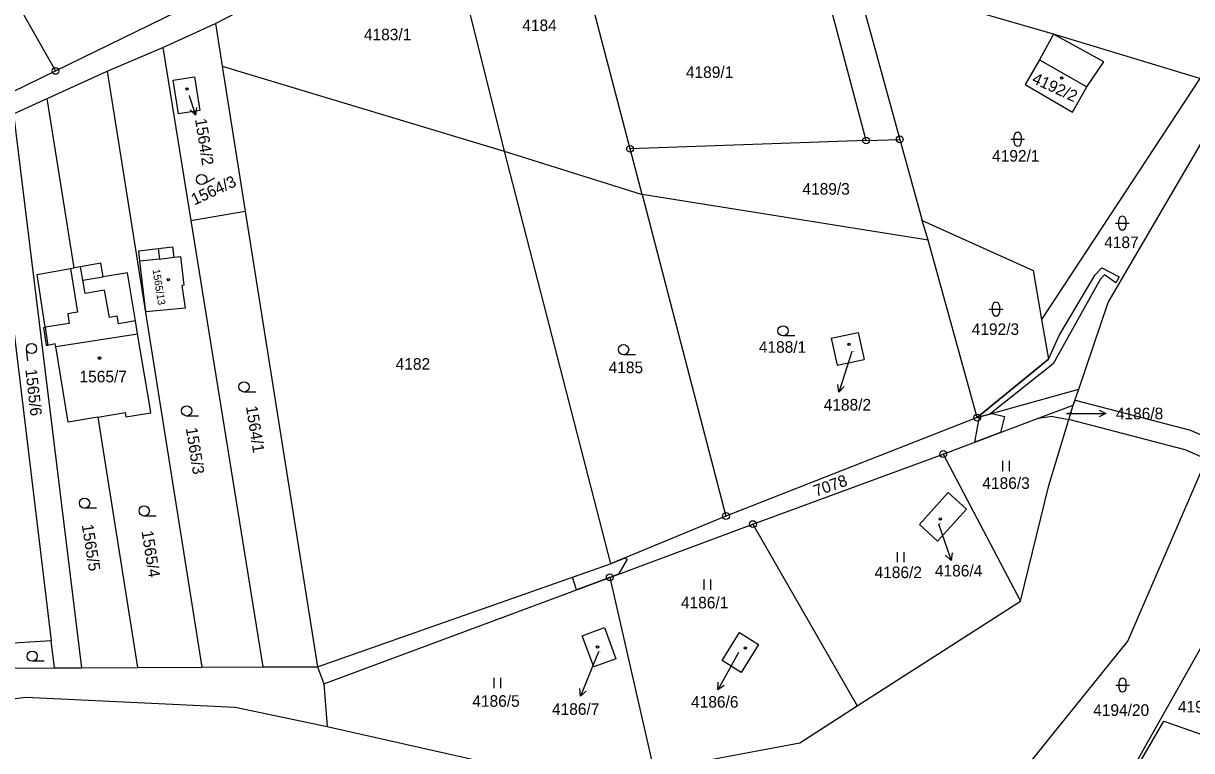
# Model space of a CAD drawing. Extents: x -593183 to -588034, y -1130415 to -1124994.
# Drawn here: x -589277.2 to -589105.7, y -1129493.8 to -1129387.2 of the extents above; entities that cross this region are included whole.
import ezdxf

# ---------------------------------------------------------------- set-up
doc = ezdxf.new("R2010")
doc.units = 0
for name, color, linetype in [('Vrstva 1', 7, 'Continuous'), ('Vrstva 16', 7, 'Continuous'), ('Vrstva 18', 7, 'Continuous'), ('Vrstva 19', 7, 'Continuous'), ('Vrstva 24', 7, 'Continuous'), ('Vrstva 25', 7, 'Continuous'), ('Vrstva 27', 7, 'Continuous'), ('Vrstva 4', 7, 'Continuous')]:
    doc.layers.add(name, color=color, linetype=linetype)

msp = doc.modelspace()

# ---------------------------------------------------------------- linework, layer by layer
at = {"layer": 'Vrstva 1'}
for p, q in [((-589188.14, -1129405.59), (-589199.52, -1129362)), ((-589287.44, -1129367.75), (-589272.46, -1129394.16)), ((-589153.51, -1129404.37), (-589163.38, -1129367.14)), ((-589248.99, -1129387.2), (-589215.59, -1129369.98)), ((-589215.59, -1129369.98), (-589206.64, -1129405.93)), ((-589155.1, -1129380.35), (-589148.57, -1129404.2)), ((-589126, -1129388.8), (-589151.16, -1129381.49)), ((-589272.46, -1129394.16), (-589252.7, -1129384.54)), ((-589256.72, -1129390.74), (-589248.99, -1129387.2)), ((-589248.99, -1129387.2), (-589247.99, -1129393.48)), ((-589126, -1129388.8), (-589128.05, -1129392.52)), ((-589118.64, -1129392.83), (-589126, -1129388.8)), ((-589104.53, -1129395.29), (-589126, -1129388.8)), ((-589118.01, -1129428.14), (-589094.43, -1129387.81)), ((-589264.88, -1129394.18), (-589256.72, -1129390.74)), ((-589256.72, -1129390.74), (-589252.61, -1129416.12)), ((-589128.05, -1129392.52), (-589130.17, -1129396.16)), ((-589293.12, -1129404.22), (-589272.46, -1129394.16)), ((-589273.66, -1129398.19), (-589264.88, -1129394.18)), ((-589264.88, -1129394.18), (-589251, -1129481.61)), ((-589247.99, -1129393.48), (-589244.61, -1129414.73)), ((-589247.99, -1129393.48), (-589206.64, -1129405.93)), ((-589121.11, -1129396.48), (-589118.64, -1129392.83)), ((-589255.21, -1129395.52), (-589252.08, -1129395.02)), ((-589254.43, -1129400.47), (-589255.21, -1129395.52)), ((-589252.08, -1129395.02), (-589251.3, -1129399.98)), ((-589104.53, -1129395.29), (-589127.76, -1129430.64)), ((-589130.17, -1129396.16), (-589123.23, -1129400.21)), ((-589123.23, -1129400.21), (-589121.11, -1129396.48)), ((-589278.64, -1129400.47), (-589273.66, -1129398.19)), ((-589269.71, -1129423.05), (-589273.66, -1129398.19)), ((-589278.64, -1129400.47), (-589268.63, -1129481.69)), ((-589251.3, -1129399.98), (-589254.43, -1129400.47)), ((-589153.51, -1129404.37), (-589188.14, -1129405.59)), ((-589153.51, -1129404.37), (-589148.57, -1129404.2)), ((-589148.57, -1129404.2), (-589145.3, -1129416.12)), ((-589206.64, -1129405.93), (-589186.38, -1129412.31)), ((-589206.64, -1129405.93), (-589191.04, -1129466.46)), ((-589186.38, -1129412.31), (-589188.14, -1129405.59)), ((-589186.38, -1129412.31), (-589174.07, -1129459.44)), ((-589144.4, -1129418.99), (-589186.38, -1129412.31)), ((-589252.61, -1129416.12), (-589244.61, -1129414.73)), ((-589244.61, -1129414.73), (-589234, -1129481.56)), ((-589252.61, -1129416.12), (-589242.01, -1129481.56)), ((-589145.3, -1129416.12), (-589129.01, -1129423.44)), ((-589144.4, -1129418.99), (-589145.3, -1129416.12)), ((-589257.38, -1129420.22), (-589255.28, -1129419.97)), ((-589255.28, -1129419.97), (-589255.09, -1129421.5)), ((-589137.2, -1129445.01), (-589144.4, -1129418.99)), ((-589260.25, -1129420.56), (-589257.38, -1129420.22)), ((-589260.07, -1129422.09), (-589260.25, -1129420.56)), ((-589255.09, -1129421.5), (-589254.11, -1129421.38)), ((-589254.11, -1129421.38), (-589253.63, -1129425.6)), ((-589275.16, -1129424), (-589270.27, -1129423.15)), ((-589270.27, -1129423.15), (-589269.71, -1129423.05)), ((-589268.79, -1129422.89), (-589269.71, -1129423.05)), ((-589265.82, -1129422.37), (-589268.79, -1129422.89)), ((-589265.47, -1129424.38), (-589265.82, -1129422.37)), ((-589259.19, -1129429.52), (-589260.07, -1129422.09)), ((-589273.99, -1129431.75), (-589275.16, -1129424)), ((-589261.91, -1129423.76), (-589265.47, -1129424.38)), ((-589260.72, -1129430.82), (-589261.91, -1129423.76)), ((-589129.01, -1129423.44), (-589127.76, -1129430.64)), ((-589253.63, -1129425.6), (-589253.93, -1129425.64)), ((-589253.93, -1129425.64), (-589253.44, -1129428.96)), ((-589122.28, -1129440.82), (-589118.01, -1129428.14)), ((-589253.44, -1129428.96), (-589259.19, -1129429.52)), ((-589278.73, -1129431.08), (-589273.1, -1129477.74)), ((-589274.19, -1129431.78), (-589273.99, -1129431.75)), ((-589273.78, -1129434.45), (-589274.19, -1129431.78)), ((-589260.4, -1129432.71), (-589260.72, -1129430.82)), ((-589127.76, -1129430.64), (-589126.75, -1129436.44)), ((-589258.56, -1129443.64), (-589260.4, -1129432.71)), ((-589158.62, -1129433.37), (-589154.66, -1129432.51)), ((-589158.62, -1129433.37), (-589157.76, -1129437.33)), ((-589154.66, -1129432.51), (-589153.8, -1129436.47)), ((-589273.59, -1129434.42), (-589273.78, -1129434.45)), ((-589272.49, -1129434.21), (-589273.59, -1129434.42)), ((-589272.42, -1129434.6), (-589272.49, -1129434.21)), ((-589270.58, -1129445.66), (-589272.42, -1129434.6)), ((-589157.76, -1129437.33), (-589153.8, -1129436.47)), ((-589126.75, -1129436.44), (-589137.2, -1129445.01)), ((-589137.2, -1129445.01), (-589122.28, -1129440.82)), ((-589123.1, -1129443.18), (-589122.28, -1129440.82)), ((-589258.45, -1129444.29), (-589258.56, -1129443.64)), ((-589128.35, -1129445.15), (-589123.1, -1129443.18)), ((-589123.74, -1129445.27), (-589123.1, -1129443.18)), ((-589266.24, -1129444.93), (-589270.58, -1129445.66)), ((-589266.24, -1129444.93), (-589262.24, -1129444.26)), ((-589266.24, -1129444.93), (-589260.41, -1129481.65)), ((-589262.24, -1129444.26), (-589262.13, -1129444.9)), ((-589262.13, -1129444.9), (-589258.45, -1129444.29)), ((-589137.2, -1129445.01), (-589174.07, -1129459.44)), ((-589142.19, -1129450.35), (-589128.35, -1129445.15)), ((-589126.09, -1129444.87), (-589128.35, -1129445.15)), ((-589126.7, -1129454.98), (-589123.74, -1129445.27)), ((-589126.09, -1129444.87), (-589123.74, -1129445.27)), ((-589170.11, -1129460.63), (-589142.19, -1129450.35)), ((-589142.19, -1129450.35), (-589130.83, -1129471.91)), ((-589115.11, -1129477.77), (-589103.57, -1129451.1)), ((-589145.69, -1129460.67), (-589141.48, -1129455.97)), ((-589141.48, -1129455.97), (-589138.76, -1129458.44)), ((-589130.83, -1129471.91), (-589126.7, -1129454.98)), ((-589138.76, -1129458.44), (-589143.01, -1129463.11)), ((-589174.07, -1129459.44), (-589191.04, -1129466.46)), ((-589173.41, -1129461.86), (-589170.11, -1129460.63)), ((-589170.11, -1129460.63), (-589154.8, -1129487.28)), ((-589143.01, -1129463.11), (-589145.69, -1129460.67)), ((-589191.12, -1129468.44), (-589173.41, -1129461.86)), ((-589234, -1129481.56), (-589191.04, -1129466.46)), ((-589233.09, -1129484.04), (-589191.12, -1129468.44)), ((-589191.12, -1129468.44), (-589184.66, -1129496.71)), ((-589154.8, -1129487.28), (-589130.83, -1129471.91)), ((-589195.16, -1129477), (-589191.91, -1129475.8)), ((-589191.91, -1129475.8), (-589190.25, -1129480.4)), ((-589174.64, -1129480.62), (-589172.1, -1129476.53)), ((-589172.1, -1129476.53), (-589169.28, -1129478.28)), ((-589119.5, -1129505.47), (-589102.27, -1129475.06)), ((-589273.1, -1129477.74), (-589290.26, -1129478.79)), ((-589272.62, -1129481.71), (-589273.1, -1129477.74)), ((-589193.47, -1129481.56), (-589195.16, -1129477)), ((-589169.28, -1129478.28), (-589171.84, -1129482.41)), ((-589137.58, -1129505.62), (-589115.11, -1129477.77)), ((-589280.1, -1129481.75), (-589272.62, -1129481.71)), ((-589272.62, -1129481.71), (-589268.63, -1129481.69)), ((-589268.63, -1129481.69), (-589260.41, -1129481.65)), ((-589260.41, -1129481.65), (-589251, -1129481.61)), ((-589251, -1129481.61), (-589242.01, -1129481.56)), ((-589242.01, -1129481.56), (-589234, -1129481.56)), ((-589234, -1129481.56), (-589233.09, -1129484.04)), ((-589190.25, -1129480.4), (-589193.47, -1129481.56)), ((-589171.84, -1129482.41), (-589174.64, -1129480.62)), ((-589233.09, -1129484.04), (-589232.61, -1129490.32)), ((-589350.68, -1129495.39), (-589276.82, -1129486.01)), ((-589276.82, -1129486.01), (-589246.07, -1129487.48)), ((-589246.07, -1129487.48), (-589232.61, -1129490.32)), ((-589163.25, -1129492.7), (-589154.8, -1129487.28)), ((-589117.58, -1129502.91), (-589109.84, -1129489.53)), ((-589109.84, -1129489.53), (-589102.45, -1129492.11)), ((-589232.61, -1129490.32), (-589195.26, -1129498.69)), ((-589184.66, -1129496.71), (-589163.25, -1129492.7))]:
    msp.add_line(p, q, dxfattribs=at)
at = {"layer": 'Vrstva 16'}
for p, q in [((-589252.86, -1129397.78), (-589252.86, -1129397.8)), ((-589155.62, -1129435.32), (-589156.6, -1129438.41)), ((-589124.11, -1129444.41), (-589121.31, -1129444.41)), ((-589142.88, -1129460.59), (-589142.02, -1129463.11)), ((-589192.8, -1129479.37), (-589194.29, -1129483.07)), ((-589172.22, -1129479.47), (-589173.79, -1129482.29))]:
    msp.add_line(p, q, dxfattribs=at)
at = {"layer": 'Vrstva 24'}
for centre, radius in [((-589272.46, -1129394.16), 0.5), ((-589272.46, -1129394.16), 0.0327), ((-589153.51, -1129404.37), 0.5), ((-589153.51, -1129404.37), 0.0327), ((-589148.57, -1129404.2), 0.5), ((-589148.57, -1129404.2), 0.0327), ((-589188.14, -1129405.59), 0.5), ((-589188.14, -1129405.59), 0.0327), ((-589137.2, -1129445.01), 0.5), ((-589137.2, -1129445.01), 0.0327), ((-589142.19, -1129450.35), 0.5), ((-589142.19, -1129450.35), 0.0327), ((-589174.07, -1129459.44), 0.5), ((-589174.07, -1129459.44), 0.0327), ((-589170.11, -1129460.63), 0.5), ((-589170.11, -1129460.63), 0.0327), ((-589191.12, -1129468.44), 0.5), ((-589191.12, -1129468.44), 0.0327)]:
    msp.add_circle(centre, radius, dxfattribs=at)
at = {"layer": 'Vrstva 25'}
for p, q in [((-589252.86, -1129397.8), (-589251.91, -1129400.65)), ((-589132.26, -1129404.18), (-589130.26, -1129404.18)), ((-589131.76, -1129404.68), (-589131.76, -1129403.68)), ((-589130.76, -1129403.68), (-589130.76, -1129404.68)), ((-589249.12, -1129409.9), (-589250.65, -1129410.75)), ((-589116.91, -1129416.49), (-589114.91, -1129416.49)), ((-589116.41, -1129416.99), (-589116.41, -1129415.99)), ((-589115.41, -1129415.99), (-589115.41, -1129416.99)), ((-589135.45, -1129429.1), (-589133.45, -1129429.1)), ((-589134.95, -1129429.6), (-589134.95, -1129428.6)), ((-589133.95, -1129428.6), (-589133.95, -1129429.6)), ((-589163.95, -1129433.03), (-589165.7, -1129433.03)), ((-589276.53, -1129436.7), (-589276.73, -1129434.96)), ((-589187.35, -1129435.79), (-589189.1, -1129435.79)), ((-589156.6, -1129438.41), (-589157.51, -1129441.27)), ((-589243.04, -1129441.26), (-589244.79, -1129441.26)), ((-589251.46, -1129444.78), (-589253.21, -1129444.78)), ((-589121.31, -1129444.41), (-589118.31, -1129444.41)), ((-589133.49, -1129451.34), (-589133.49, -1129452.84)), ((-589132.47, -1129452.84), (-589132.47, -1129451.34)), ((-589266.44, -1129458.3), (-589268.19, -1129458.3)), ((-589257.68, -1129459.44), (-589259.43, -1129459.44)), ((-589142.02, -1129463.11), (-589141.05, -1129465.95)), ((-589148.96, -1129464.73), (-589148.96, -1129466.23)), ((-589147.94, -1129466.23), (-589147.94, -1129464.73)), ((-589177.33, -1129468.75), (-589177.33, -1129470.25)), ((-589176.31, -1129470.25), (-589176.31, -1129468.75)), ((-589274.13, -1129480.75), (-589275.88, -1129480.75)), ((-589208.15, -1129483.18), (-589208.15, -1129484.68)), ((-589207.12, -1129484.68), (-589207.12, -1129483.18)), ((-589194.29, -1129483.07), (-589195.41, -1129485.85)), ((-589173.79, -1129482.29), (-589175.25, -1129484.91)), ((-589116.88, -1129484.23), (-589114.88, -1129484.23)), ((-589116.38, -1129484.73), (-589116.38, -1129483.73)), ((-589115.38, -1129483.73), (-589115.38, -1129484.73))]:
    msp.add_line(p, q, dxfattribs=at)
for points in [[(-589251.75, -1129399.54), (-589251.91, -1129400.65), (-589252.7, -1129399.86)], [(-589156.73, -1129440.47), (-589157.51, -1129441.27), (-589157.68, -1129440.17)], [(-589119.31, -1129443.91), (-589118.31, -1129444.41), (-589119.31, -1129444.91)], [(-589140.9, -1129464.84), (-589141.05, -1129465.95), (-589141.84, -1129465.16)], [(-589194.57, -1129485.11), (-589195.41, -1129485.85), (-589195.5, -1129484.74)], [(-589174.33, -1129484.28), (-589175.25, -1129484.91), (-589175.2, -1129483.79)]]:
    msp.add_lwpolyline(points, dxfattribs=at)
for centre, radius in [((-589124.82, -1129395.22), 0.175), ((-589124.82, -1129395.22), 0.15), ((-589253.16, -1129396.83), 0.175), ((-589253.16, -1129396.83), 0.15), ((-589251.01, -1129410.09), 0.75), ((-589255.92, -1129424.78), 0.175), ((-589255.92, -1129424.78), 0.15), ((-589165.7, -1129432.28), 0.75), ((-589275.98, -1129434.88), 0.75), ((-589189.1, -1129435.04), 0.75), ((-589156, -1129434.25), 0.175), ((-589156, -1129434.25), 0.15), ((-589266, -1129436.29), 0.175), ((-589266, -1129436.29), 0.15), ((-589244.79, -1129440.51), 0.75), ((-589253.21, -1129444.03), 0.75), ((-589268.19, -1129457.55), 0.75), ((-589259.43, -1129458.69), 0.75), ((-589142.63, -1129459.87), 0.175), ((-589142.63, -1129459.87), 0.15), ((-589275.88, -1129480), 0.75), ((-589192.92, -1129478.65), 0.175), ((-589192.92, -1129478.65), 0.15), ((-589171.25, -1129478.79), 0.175), ((-589171.25, -1129478.79), 0.15)]:
    msp.add_circle(centre, radius, dxfattribs=at)
for centre, start, end in [((-589131.26, -1129403.68), 90, 180), ((-589131.26, -1129403.68), 0, 90), ((-589131.26, -1129404.68), 180, 270), ((-589131.26, -1129404.68), 270, 0), ((-589115.91, -1129415.99), 90, 180), ((-589115.91, -1129415.99), 0, 90), ((-589115.91, -1129416.99), 180, 270), ((-589115.91, -1129416.99), 270, 0), ((-589134.45, -1129428.6), 90, 180), ((-589134.45, -1129428.6), 0, 90), ((-589134.45, -1129429.6), 180, 270), ((-589134.45, -1129429.6), 270, 0), ((-589115.88, -1129483.73), 90, 180), ((-589115.88, -1129483.73), 0, 90), ((-589115.88, -1129484.73), 180, 270), ((-589115.88, -1129484.73), 270, 0)]:
    msp.add_arc(centre, 0.5, start, end, dxfattribs=at)
at = {"layer": 'Vrstva 27'}
for p, q in [((-589119.9, -1129424.08), (-589118.93, -1129423.04)), ((-589118.93, -1129423.04), (-589116.35, -1129424.38)), ((-589119.17, -1129424.76), (-589126.07, -1129437.12)), ((-589125.18, -1129432.99), (-589119.9, -1129424.08)), ((-589118.54, -1129424.08), (-589119.17, -1129424.76)), ((-589116.85, -1129425.24), (-589118.54, -1129424.08)), ((-589116.35, -1129424.38), (-589116.85, -1129425.24)), ((-589126.75, -1129436.44), (-589125.18, -1129432.99)), ((-589137.2, -1129445.01), (-589126.75, -1129436.44)), ((-589126.07, -1129437.12), (-589135.35, -1129444.5)), ((-589123.74, -1129445.27), (-589123.1, -1129443.18)), ((-589123.1, -1129443.18), (-589122.84, -1129442.44)), ((-589122.84, -1129442.44), (-589105.93, -1129446.84)), ((-589137.57, -1129448.61), (-589136.85, -1129444.91)), ((-589135.35, -1129444.5), (-589137.2, -1129445.01)), ((-589136.85, -1129444.91), (-589135.03, -1129444.4)), ((-589135.03, -1129444.4), (-589133.22, -1129444.85)), ((-589133.22, -1129444.85), (-589133.79, -1129447.19)), ((-589106.68, -1129449.72), (-589123.74, -1129445.27)), ((-589133.79, -1129447.19), (-589137.57, -1129448.61)), ((-589105.93, -1129446.84), (-589102.41, -1129448.43)), ((-589103.57, -1129451.1), (-589106.68, -1129449.72)), ((-589191.04, -1129466.46), (-589188.86, -1129465.56)), ((-589188.55, -1129465.75), (-589189.84, -1129467.96)), ((-589188.86, -1129465.56), (-589188.55, -1129465.75)), ((-589196.61, -1129468.42), (-589191.04, -1129466.46)), ((-589189.84, -1129467.96), (-589191.12, -1129468.44)), ((-589195.99, -1129470.25), (-589196.61, -1129468.42)), ((-589191.12, -1129468.44), (-589195.99, -1129470.25))]:
    msp.add_line(p, q, dxfattribs=at)
at = {"layer": 'Vrstva 4'}
for p, q in [((-589128.05, -1129392.52), (-589121.11, -1129396.48)), ((-589257.38, -1129420.22), (-589257.19, -1129421.75)), ((-589257.19, -1129421.75), (-589255.09, -1129421.5)), ((-589270.27, -1129423.15), (-589269.25, -1129429.54)), ((-589268.44, -1129424.85), (-589268.79, -1129422.89)), ((-589257.19, -1129421.75), (-589260.07, -1129422.09)), ((-589268.44, -1129424.85), (-589265.47, -1129424.38)), ((-589268.09, -1129426.83), (-589268.44, -1129424.85)), ((-589265.25, -1129426.32), (-589268.09, -1129426.83)), ((-589264.54, -1129430.34), (-589265.25, -1129426.32)), ((-589269.25, -1129429.54), (-589270.67, -1129429.77)), ((-589270.67, -1129429.77), (-589270.44, -1129431.19)), ((-589263.42, -1129430.14), (-589264.54, -1129430.34)), ((-589263.22, -1129431.26), (-589263.42, -1129430.14)), ((-589270.44, -1129431.19), (-589273.99, -1129431.75)), ((-589273.99, -1129431.75), (-589273.59, -1129434.42)), ((-589260.72, -1129430.82), (-589263.22, -1129431.26)), ((-589272.42, -1129434.6), (-589260.4, -1129432.71))]:
    msp.add_line(p, q, dxfattribs=at)

# ---------------------------------------------------------------- texts
at = {"layer": 'Vrstva 16'}
msp.add_text('1564/2', height=1.7, rotation=279, dxfattribs=at).set_placement((-589251.99, -1129401.26))
for s, p in [('4188/2', (-589159.73, -1129443.97)), ('4186/8', (-589116.86, -1129445.26)), ('4186/4', (-589143.41, -1129468.31)), ('4186/7', (-589199.6, -1129488.6)), ('4186/6', (-589179.19, -1129487.55)), ('4194/18', (-589107.75, -1129488.25))]:
    msp.add_text(s, height=1.7, dxfattribs=at).set_placement(p)
at = {"layer": 'Vrstva 18'}
for s, height, p in [('4184', 1.7, (-589203.96, -1129388.33)), ('4183/1', 1.7, (-589227.2, -1129389.68)), ('4189/1', 1.7, (-589179.95, -1129395.2)), ('4192/1', 1.7, (-589135.02, -1129407.47)), ('4189/3', 1.7, (-589162.85, -1129412.32)), ('4187', 1.7, (-589118.57, -1129420.15)), ('4192/3', 1.7, (-589138.01, -1129432.89)), ('4188/1', 1.7, (-589169.25, -1129435.5)), ('4182', 1.7, (-589222.54, -1129437.99)), ('4185', 1.7, (-589191.29, -1129438.49)), ('4186/8', 0.2, (-589124.11, -1129444.41)), ('4186/3', 1.7, (-589136.45, -1129455.46)), ('4186/2', 1.7, (-589152.27, -1129468.55)), ('4186/1', 1.7, (-589180.68, -1129472.99)), ('4186/5', 1.7, (-589211.29, -1129487.42)), ('4194/20', 1.7, (-589120.19, -1129488.75))]:
    msp.add_text(s, height=height, dxfattribs=at).set_placement(p)
for s, rotation, p in [('1564/3', 24.7851, (-589252.07, -1129413.9)), ('1565/6', 276.446, (-589276.89, -1129437.94)), ('1564/1', 278.9428, (-589244.52, -1129443.4)), ('1565/3', 278.9428, (-589253.34, -1129446.57)), ('7078', 19.8961, (-589160.86, -1129456.63)), ('1565/5', 278.9428, (-589268.61, -1129460.75)), ('1565/4', 278.9428, (-589259.84, -1129461.69))]:
    msp.add_text(s, height=1.7, rotation=rotation, dxfattribs=at).set_placement(p)
at = {"layer": 'Vrstva 19'}
for s, height, rotation, p in [('4192/2', 1.7, 335.2401, (-589129.3, -1129395.87)), ('1564/2', 0.01, 279, (-589252.86, -1129397.78)), ('1565/13', 1.1, 278.8807, (-589258.22, -1129423.31))]:
    msp.add_text(s, height=height, rotation=rotation, dxfattribs=at).set_placement(p)
for s, height, p in [('4188/2', 0.1, (-589155.62, -1129435.32)), ('1565/7', 1.7, (-589268.93, -1129439.84)), ('4186/4', 0.1, (-589142.88, -1129460.59)), ('4186/7', 0.1, (-589192.8, -1129479.37)), ('4186/6', 0.1, (-589172.22, -1129479.47))]:
    msp.add_text(s, height=height, dxfattribs=at).set_placement(p)

doc.saveas('drawing.dxf')
